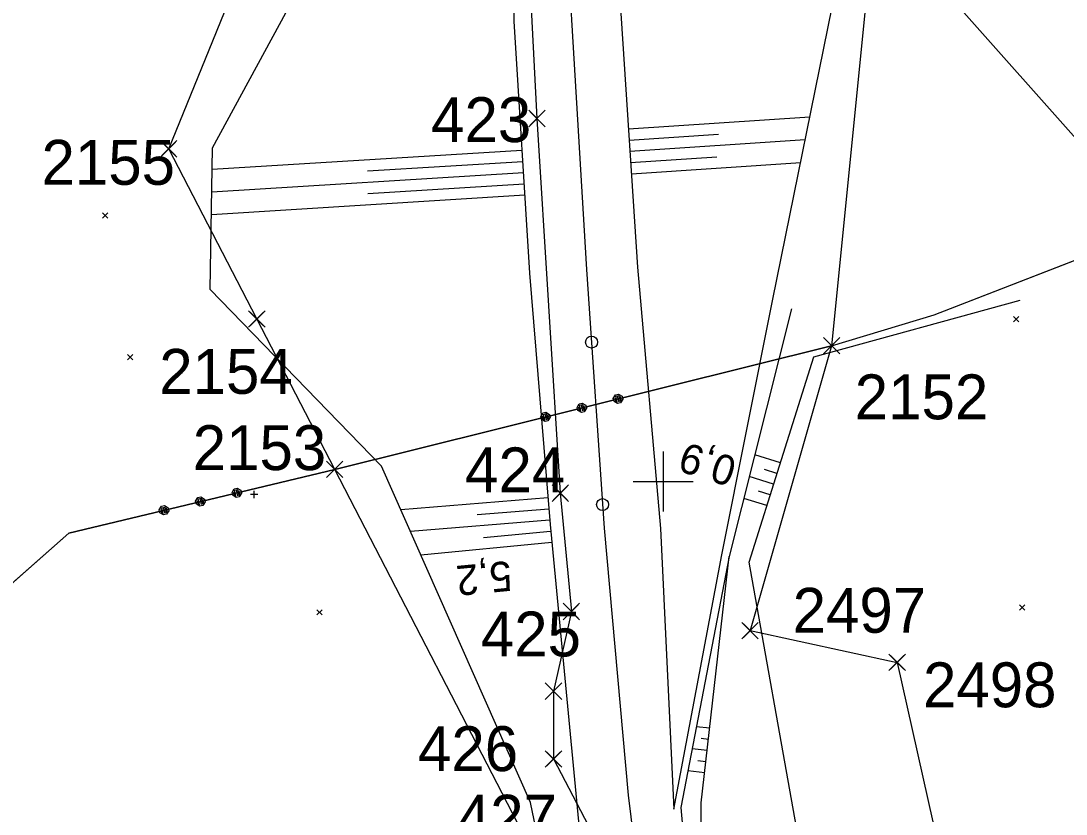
# Model space of a CAD drawing. Extents: x -866402 to -860377, y -1041908 to -1038598.
# Drawn here: x -865042.9 to -864973.1, y -1040722.2 to -1040669.2 of the extents above; entities that cross this region are included whole.
import ezdxf

# ---------------------------------------------------------------- set-up
doc = ezdxf.new("R2010")
doc.units = 0
for name, color, linetype in [('PS 02 trasa', 7, 'Continuous'), ('SZDC', 7, 'Continuous'), ('Vrstva 1', 7, 'Continuous'), ('Vrstva 48', 7, 'Continuous'), ('Vrstva 49', 7, 'Continuous'), ('Vrstva 5', 7, 'Continuous'), ('Vrstva 55', 7, 'Continuous'), ('Vrstva 60', 7, 'Continuous')]:
    doc.layers.add(name, color=color, linetype=linetype)

msp = doc.modelspace()

# ---------------------------------------------------------------- linework, layer by layer
at = {"layer": 'PS 02 trasa'}
msp.add_lwpolyline([(-865010.073, -1040552.607), (-865007.304, -1040595.539), (-865007.238, -1040600.563), (-865005.815, -1040625.564), (-865005.029, -1040639.435), (-865010.503, -1040639.746), (-865009.868, -1040650.806), (-865009.599, -1040655.713), (-865009.124, -1040662.726), (-865008.441, -1040675.746), (-865006.88, -1040700.782), (-865006.136, -1040708.695), (-865007.332, -1040714.015), (-865007.332, -1040718.548), (-865004.744, -1040723.482), (-865004.528, -1040725.787), (-865001.07, -1040750.61), (-864996.623, -1040775.402), (-864991.154, -1040799.839), (-864984.895, -1040823.543), (-864976.771, -1040852.915), (-864971.341, -1040872.509), (-864964.742, -1040896.521), (-864962.919, -1040903.114)], dxfattribs=at)
at = {"layer": 'SZDC'}
for points in [[(-865021.96, -1040699.19), (-865027.168, -1040689.139), (-865033.06, -1040677.767), (-865026.63, -1040662), (-865024.654, -1040657.157), (-865013.46, -1040629.71), (-865015.641, -1040623.593), (-865021.207, -1040607.979), (-865022.973, -1040591.404), (-865024.6, -1040576.14), (-865021.44, -1040540.27), (-865028.838, -1040510.932), (-865030.491, -1040504.377), (-865038.278, -1040504.827), (-865037.32, -1040476.6), (-865030.762, -1040466.821), (-865030.177, -1040458.81), (-865029.814, -1040453.845), (-865030.983, -1040440.67), (-865031.68, -1040432.82), (-865030.667, -1040387.255), (-865059.89, -1040365.76)], [(-865022.71, -1040375.04), (-865013.7, -1040387.94), (-865007.96, -1040405.65), (-865004.28, -1040432.65), (-865006.72, -1040446.26), (-865008.54, -1040457.65), (-865009.56, -1040462.703), (-864989.06, -1040471.31), (-864982.509, -1040497.573), (-865001.396, -1040539.962), (-864993.688, -1040579.203), (-864996.501, -1040608.857), (-865002.06, -1040629.39), (-864985.688, -1040660.423), (-864988.738, -1040690.926)], [(-864988.738, -1040690.926), (-864994.191, -1040709.968), (-864984.36, -1040712.091), (-864979.245, -1040734.883), (-864978.161, -1040739.713), (-864978.755, -1040767.781), (-864956.64, -1040823.781), (-864971.416, -1040839.193), (-864953.61, -1040862.721), (-864958.96, -1040864.071), (-864953.81, -1040886.991), (-864953.18, -1040911.041)], [(-864965.463, -1040904.573), (-864985, -1040866.091), (-864987.66, -1040820.561), (-865008.38, -1040725.451), (-865021.96, -1040699.19)]]:
    msp.add_lwpolyline(points, dxfattribs=at)
at = {"layer": 'Vrstva 1'}
for p, q in [((-864981.88, -1040688.87), (-864951.85, -1040677.21)), ((-864981.88, -1040688.87), (-864951.85, -1040677.21)), ((-864988.738, -1040690.926), (-864981.88, -1040688.87)), ((-864988.738, -1040690.926), (-864981.88, -1040688.87)), ((-865021.96, -1040699.19), (-864988.738, -1040690.926)), ((-864988.738, -1040690.926), (-865021.96, -1040699.19)), ((-865003.335, -1040694.454), (-865003.189, -1040694.211)), ((-865003.335, -1040694.454), (-865003.189, -1040694.211)), ((-865003.287, -1040694.648), (-865003.335, -1040694.454)), ((-865003.287, -1040694.648), (-865003.335, -1040694.454)), ((-865003.238, -1040694.43), (-865003.19, -1040694.624)), ((-865003.238, -1040694.43), (-865003.19, -1040694.624)), ((-865003.19, -1040694.624), (-865003.069, -1040694.696)), ((-865003.19, -1040694.624), (-865003.069, -1040694.696)), ((-865003.189, -1040694.211), (-865002.995, -1040694.163)), ((-865003.189, -1040694.211), (-865002.995, -1040694.163)), ((-865003.165, -1040694.308), (-865002.971, -1040694.26)), ((-865003.165, -1040694.308), (-865002.971, -1040694.26)), ((-865003.069, -1040694.696), (-865003.165, -1040694.308)), ((-865003.069, -1040694.696), (-865003.165, -1040694.308)), ((-865003.068, -1040694.284), (-865002.971, -1040694.672)), ((-865003.068, -1040694.284), (-865002.971, -1040694.672)), ((-865002.995, -1040694.163), (-865002.753, -1040694.309)), ((-865002.995, -1040694.163), (-865002.753, -1040694.309)), ((-865002.971, -1040694.26), (-865002.874, -1040694.648)), ((-865002.971, -1040694.26), (-865002.874, -1040694.648)), ((-865002.874, -1040694.648), (-865002.802, -1040694.527)), ((-865002.874, -1040694.648), (-865002.802, -1040694.527)), ((-865002.802, -1040694.527), (-865002.85, -1040694.333)), ((-865002.802, -1040694.527), (-865002.85, -1040694.333)), ((-865002.704, -1040694.503), (-865002.85, -1040694.745)), ((-865002.704, -1040694.503), (-865002.85, -1040694.745)), ((-865002.753, -1040694.309), (-865002.704, -1040694.503)), ((-865002.753, -1040694.309), (-865002.704, -1040694.503)), ((-865005.761, -1040695.057), (-865005.615, -1040694.815)), ((-865005.761, -1040695.057), (-865005.615, -1040694.815)), ((-865005.713, -1040695.251), (-865005.761, -1040695.057)), ((-865005.713, -1040695.251), (-865005.761, -1040695.057)), ((-865005.47, -1040695.397), (-865005.713, -1040695.251)), ((-865005.47, -1040695.397), (-865005.713, -1040695.251)), ((-865005.664, -1040695.033), (-865005.616, -1040695.227)), ((-865005.664, -1040695.033), (-865005.616, -1040695.227)), ((-865005.616, -1040695.227), (-865005.495, -1040695.3)), ((-865005.616, -1040695.227), (-865005.495, -1040695.3)), ((-865005.615, -1040694.815), (-865005.421, -1040694.766)), ((-865005.615, -1040694.815), (-865005.421, -1040694.766)), ((-865005.591, -1040694.912), (-865005.397, -1040694.864)), ((-865005.591, -1040694.912), (-865005.397, -1040694.864)), ((-865005.495, -1040695.3), (-865005.591, -1040694.912)), ((-865005.495, -1040695.3), (-865005.591, -1040694.912)), ((-865005.494, -1040694.888), (-865005.398, -1040695.276)), ((-865005.494, -1040694.888), (-865005.398, -1040695.276)), ((-865005.421, -1040694.766), (-865005.179, -1040694.912)), ((-865005.421, -1040694.766), (-865005.179, -1040694.912)), ((-865005.397, -1040694.864), (-865005.301, -1040695.252)), ((-865005.397, -1040694.864), (-865005.301, -1040695.252)), ((-865005.301, -1040695.252), (-865005.228, -1040695.131)), ((-865005.301, -1040695.252), (-865005.228, -1040695.131)), ((-865005.228, -1040695.131), (-865005.276, -1040694.936)), ((-865005.228, -1040695.131), (-865005.276, -1040694.936)), ((-865005.131, -1040695.106), (-865005.276, -1040695.349)), ((-865005.131, -1040695.106), (-865005.276, -1040695.349)), ((-865005.179, -1040694.912), (-865005.131, -1040695.106)), ((-865005.179, -1040694.912), (-865005.131, -1040695.106)), ((-865003.044, -1040694.794), (-865003.287, -1040694.648)), ((-865003.044, -1040694.794), (-865003.287, -1040694.648)), ((-865002.85, -1040694.745), (-865003.044, -1040694.794)), ((-865002.85, -1040694.745), (-865003.044, -1040694.794)), ((-865008.187, -1040695.661), (-865008.041, -1040695.418)), ((-865008.187, -1040695.661), (-865008.041, -1040695.418)), ((-865008.139, -1040695.855), (-865008.187, -1040695.661)), ((-865008.139, -1040695.855), (-865008.187, -1040695.661)), ((-865007.897, -1040696), (-865008.139, -1040695.855)), ((-865007.897, -1040696), (-865008.139, -1040695.855)), ((-865008.09, -1040695.636), (-865008.042, -1040695.831)), ((-865008.09, -1040695.636), (-865008.042, -1040695.831)), ((-865008.042, -1040695.831), (-865007.921, -1040695.903)), ((-865008.042, -1040695.831), (-865007.921, -1040695.903)), ((-865008.041, -1040695.418), (-865007.847, -1040695.37)), ((-865008.041, -1040695.418), (-865007.847, -1040695.37)), ((-865008.017, -1040695.515), (-865007.823, -1040695.467)), ((-865008.017, -1040695.515), (-865007.823, -1040695.467)), ((-865007.921, -1040695.903), (-865008.017, -1040695.515)), ((-865007.921, -1040695.903), (-865008.017, -1040695.515)), ((-865007.92, -1040695.491), (-865007.824, -1040695.879)), ((-865007.92, -1040695.491), (-865007.824, -1040695.879)), ((-865007.702, -1040695.952), (-865007.897, -1040696)), ((-865007.702, -1040695.952), (-865007.897, -1040696)), ((-865007.847, -1040695.37), (-865007.605, -1040695.516)), ((-865007.847, -1040695.37), (-865007.605, -1040695.516)), ((-865007.823, -1040695.467), (-865007.727, -1040695.855)), ((-865007.823, -1040695.467), (-865007.727, -1040695.855)), ((-865007.727, -1040695.855), (-865007.654, -1040695.734)), ((-865007.727, -1040695.855), (-865007.654, -1040695.734)), ((-865007.654, -1040695.734), (-865007.702, -1040695.54)), ((-865007.654, -1040695.734), (-865007.702, -1040695.54)), ((-865007.557, -1040695.71), (-865007.702, -1040695.952)), ((-865007.557, -1040695.71), (-865007.702, -1040695.952)), ((-865007.605, -1040695.516), (-865007.557, -1040695.71)), ((-865007.605, -1040695.516), (-865007.557, -1040695.71)), ((-865005.276, -1040695.349), (-865005.47, -1040695.397)), ((-865005.276, -1040695.349), (-865005.47, -1040695.397)), ((-865039.73, -1040703.45), (-865021.96, -1040699.19)), ((-865021.96, -1040699.19), (-865039.73, -1040703.45)), ((-865028.826, -1040700.733), (-865028.678, -1040700.492)), ((-865028.826, -1040700.733), (-865028.678, -1040700.492)), ((-865028.779, -1040700.927), (-865028.826, -1040700.733)), ((-865028.779, -1040700.927), (-865028.826, -1040700.733)), ((-865028.728, -1040700.709), (-865028.682, -1040700.904)), ((-865028.728, -1040700.709), (-865028.682, -1040700.904)), ((-865028.682, -1040700.904), (-865028.561, -1040700.978)), ((-865028.682, -1040700.904), (-865028.561, -1040700.978)), ((-865028.678, -1040700.492), (-865028.483, -1040700.445)), ((-865028.678, -1040700.492), (-865028.483, -1040700.445)), ((-865028.655, -1040700.589), (-865028.46, -1040700.542)), ((-865028.655, -1040700.589), (-865028.46, -1040700.542)), ((-865028.561, -1040700.978), (-865028.655, -1040700.589)), ((-865028.561, -1040700.978), (-865028.655, -1040700.589)), ((-865028.557, -1040700.566), (-865028.464, -1040700.955)), ((-865028.557, -1040700.566), (-865028.464, -1040700.955)), ((-865028.483, -1040700.445), (-865028.242, -1040700.593)), ((-865028.483, -1040700.445), (-865028.242, -1040700.593)), ((-865028.46, -1040700.542), (-865028.367, -1040700.931)), ((-865028.46, -1040700.542), (-865028.367, -1040700.931)), ((-865028.367, -1040700.931), (-865028.293, -1040700.811)), ((-865028.367, -1040700.931), (-865028.293, -1040700.811)), ((-865028.196, -1040700.787), (-865028.343, -1040701.028)), ((-865028.196, -1040700.787), (-865028.343, -1040701.028)), ((-865028.293, -1040700.811), (-865028.339, -1040700.616)), ((-865028.293, -1040700.811), (-865028.339, -1040700.616)), ((-865028.242, -1040700.593), (-865028.196, -1040700.787)), ((-865028.242, -1040700.593), (-865028.196, -1040700.787)), ((-865033.54, -1040701.657), (-865033.346, -1040701.611)), ((-865033.54, -1040701.657), (-865033.346, -1040701.611)), ((-865033.346, -1040701.611), (-865033.104, -1040701.758)), ((-865033.346, -1040701.611), (-865033.104, -1040701.758)), ((-865031.257, -1040701.316), (-865031.109, -1040701.074)), ((-865031.257, -1040701.316), (-865031.109, -1040701.074)), ((-865031.21, -1040701.51), (-865031.257, -1040701.316)), ((-865031.21, -1040701.51), (-865031.257, -1040701.316)), ((-865030.969, -1040701.658), (-865031.21, -1040701.51)), ((-865030.969, -1040701.658), (-865031.21, -1040701.51)), ((-865031.16, -1040701.292), (-865031.113, -1040701.487)), ((-865031.16, -1040701.292), (-865031.113, -1040701.487)), ((-865031.113, -1040701.487), (-865030.992, -1040701.561)), ((-865031.113, -1040701.487), (-865030.992, -1040701.561)), ((-865031.109, -1040701.074), (-865030.914, -1040701.028)), ((-865031.109, -1040701.074), (-865030.914, -1040701.028)), ((-865031.086, -1040701.172), (-865030.891, -1040701.125)), ((-865031.086, -1040701.172), (-865030.891, -1040701.125)), ((-865030.992, -1040701.561), (-865031.086, -1040701.172)), ((-865030.992, -1040701.561), (-865031.086, -1040701.172)), ((-865030.988, -1040701.148), (-865030.895, -1040701.537)), ((-865030.988, -1040701.148), (-865030.895, -1040701.537)), ((-865030.775, -1040701.611), (-865030.969, -1040701.658)), ((-865030.775, -1040701.611), (-865030.969, -1040701.658)), ((-865030.914, -1040701.028), (-865030.673, -1040701.176)), ((-865030.914, -1040701.028), (-865030.673, -1040701.176)), ((-865030.891, -1040701.125), (-865030.798, -1040701.514)), ((-865030.891, -1040701.125), (-865030.798, -1040701.514)), ((-865030.798, -1040701.514), (-865030.724, -1040701.393)), ((-865030.798, -1040701.514), (-865030.724, -1040701.393)), ((-865030.627, -1040701.37), (-865030.775, -1040701.611)), ((-865030.627, -1040701.37), (-865030.775, -1040701.611)), ((-865030.724, -1040701.393), (-865030.771, -1040701.199)), ((-865030.724, -1040701.393), (-865030.771, -1040701.199)), ((-865030.673, -1040701.176), (-865030.627, -1040701.37)), ((-865030.673, -1040701.176), (-865030.627, -1040701.37)), ((-865028.538, -1040701.075), (-865028.779, -1040700.927)), ((-865028.538, -1040701.075), (-865028.779, -1040700.927)), ((-865028.343, -1040701.028), (-865028.538, -1040701.075)), ((-865028.343, -1040701.028), (-865028.538, -1040701.075)), ((-865033.688, -1040701.898), (-865033.54, -1040701.657)), ((-865033.688, -1040701.898), (-865033.54, -1040701.657)), ((-865033.641, -1040702.093), (-865033.688, -1040701.898)), ((-865033.641, -1040702.093), (-865033.688, -1040701.898)), ((-865033.4, -1040702.241), (-865033.641, -1040702.093)), ((-865033.4, -1040702.241), (-865033.641, -1040702.093)), ((-865033.591, -1040701.875), (-865033.544, -1040702.07)), ((-865033.591, -1040701.875), (-865033.544, -1040702.07)), ((-865033.544, -1040702.07), (-865033.423, -1040702.143)), ((-865033.544, -1040702.07), (-865033.423, -1040702.143)), ((-865033.517, -1040701.754), (-865033.322, -1040701.708)), ((-865033.517, -1040701.754), (-865033.322, -1040701.708)), ((-865033.423, -1040702.143), (-865033.517, -1040701.754)), ((-865033.423, -1040702.143), (-865033.517, -1040701.754)), ((-865033.419, -1040701.731), (-865033.326, -1040702.12)), ((-865033.419, -1040701.731), (-865033.326, -1040702.12)), ((-865033.206, -1040702.194), (-865033.4, -1040702.241)), ((-865033.206, -1040702.194), (-865033.4, -1040702.241)), ((-865033.322, -1040701.708), (-865033.229, -1040702.097)), ((-865033.322, -1040701.708), (-865033.229, -1040702.097)), ((-865033.229, -1040702.097), (-865033.155, -1040701.976)), ((-865033.229, -1040702.097), (-865033.155, -1040701.976)), ((-865033.058, -1040701.953), (-865033.206, -1040702.194)), ((-865033.058, -1040701.953), (-865033.206, -1040702.194)), ((-865033.155, -1040701.976), (-865033.202, -1040701.782)), ((-865033.155, -1040701.976), (-865033.202, -1040701.782)), ((-865033.104, -1040701.758), (-865033.058, -1040701.953)), ((-865033.104, -1040701.758), (-865033.058, -1040701.953)), ((-865053.49, -1040715.59), (-865039.73, -1040703.45)), ((-865039.73, -1040703.45), (-865053.49, -1040715.59))]:
    msp.add_line(p, q, dxfattribs=at)
msp.add_lwpolyline([(-865732.632, -1039823.163), (-864894.802, -1040764.235), (-864672.984, -1040566.751), (-865510.814, -1039625.68)], close=True, dxfattribs=at)
for points in [[(-865018.381, -1040455.781), (-865018.108, -1040460.39), (-865017.217, -1040475.753), (-865015.827, -1040499.871), (-865013.524, -1040539.806), (-865010.906, -1040584.551), (-865008.335, -1040629.672), (-865006.896, -1040655.504), (-865006.134, -1040669.149), (-865005.12, -1040685.843), (-865003.949, -1040703.111)], [(-865003.949, -1040703.111), (-865002.333, -1040720.961), (-865000.151, -1040738.69), (-864998.444, -1040750.203), (-864996.845, -1040759.743), (-864995.021, -1040769.634), (-864993.251, -1040778.494), (-864990.899, -1040789.361), (-864988.534, -1040799.208), (-864982.898, -1040820.532)]]:
    msp.add_lwpolyline(points, dxfattribs=at)
for centre in [(-865004.791, -1040690.688), (-865004.055, -1040701.546)]:
    msp.add_circle(centre, 0.4, dxfattribs=at)
at = {"layer": 'Vrstva 48'}
for p, q in [((-865002.328, -1040676.438), (-864990.188, -1040675.632)), ((-865002.278, -1040677.186), (-864996.31, -1040676.79)), ((-865002.228, -1040677.935), (-864990.498, -1040677.156)), ((-865009.44, -1040677.88), (-865030.149, -1040679.161)), ((-865002.179, -1040678.683), (-864996.416, -1040678.3)), ((-865009.393, -1040678.628), (-865019.778, -1040679.271)), ((-865002.129, -1040679.431), (-864990.807, -1040678.68)), ((-865009.347, -1040679.377), (-865030.175, -1040680.666)), ((-865009.301, -1040680.126), (-865019.745, -1040680.772)), ((-865009.255, -1040680.874), (-865030.202, -1040682.17)), ((-864992.168, -1040698.755), (-864993.882, -1040698.215)), ((-864992.393, -1040699.47), (-864993.229, -1040699.207)), ((-864992.619, -1040700.186), (-864994.249, -1040699.672)), ((-864992.845, -1040700.901), (-864993.638, -1040700.651)), ((-865007.712, -1040701.098), (-865017.54, -1040701.896)), ((-864993.07, -1040701.616), (-864994.615, -1040701.129)), ((-865007.651, -1040701.845), (-865012.435, -1040702.234)), ((-865007.591, -1040702.593), (-865016.896, -1040703.349)), ((-865007.523, -1040703.34), (-865012.021, -1040703.77)), ((-865007.452, -1040704.086), (-865016.198, -1040704.923)), ((-864996.888, -1040716.496), (-864997.788, -1040716.394)), ((-864996.972, -1040717.241), (-864997.451, -1040717.187)), ((-864997.056, -1040717.986), (-864998.072, -1040717.872)), ((-864997.14, -1040718.732), (-864997.677, -1040718.671)), ((-864997.224, -1040719.477), (-864998.357, -1040719.349))]:
    msp.add_line(p, q, dxfattribs=at)
at = {"layer": 'Vrstva 49'}
for p, q in [((-865030.123, -1040677.699), (-865022.243, -1040663.14)), ((-865037.488, -1040682.055), (-865037.134, -1040682.409)), ((-865037.488, -1040682.409), (-865037.134, -1040682.055)), ((-864989.935, -1040691.678), (-864976.143, -1040687.892)), ((-864976.569, -1040688.972), (-864976.215, -1040689.326)), ((-864976.569, -1040689.326), (-864976.215, -1040688.972)), ((-865035.814, -1040691.518), (-865035.46, -1040691.872)), ((-865035.814, -1040691.872), (-865035.46, -1040691.518)), ((-865027.1, -1040700.875), (-865027.6, -1040700.873)), ((-865027.351, -1040701.124), (-865027.349, -1040700.624)), ((-865023.149, -1040708.57), (-865022.795, -1040708.924)), ((-865023.149, -1040708.924), (-865022.795, -1040708.57)), ((-864976.178, -1040708.237), (-864975.824, -1040708.591)), ((-864976.178, -1040708.591), (-864975.824, -1040708.237)), ((-864998.828, -1040721.791), (-864997.327, -1040738.185))]:
    msp.add_line(p, q, dxfattribs=at)
for points in [[(-865005.231, -1040628.762), (-865003.479, -1040638.706), (-865003.411, -1040659.622), (-865002.818, -1040669.055), (-865001.715, -1040685.669), (-865000.189, -1040703.153), (-864999.278, -1040721.91)], [(-865012.084, -1040629.541), (-865009.992, -1040659.651), (-865009.975, -1040669.23), (-865008.933, -1040686.071), (-865007.567, -1040702.884), (-865005.848, -1040720.859), (-865004.181, -1040738.188), (-865000.905, -1040760.317)], [(-864999.278, -1040721.91), (-864996.07, -1040704.903), (-864992.664, -1040687.816), (-864988.402, -1040666.844), (-864989.825, -1040662.094)], [(-865003.586, -1040760.627), (-865005.376, -1040738.288), (-865008.866, -1040721.45), (-865018.83, -1040698.989), (-865030.29, -1040687.179), (-865030.123, -1040677.699)], [(-864991.429, -1040688.474), (-864995.592, -1040705.007), (-864998.828, -1040721.791)], [(-864991.101, -1040722.987), (-864994.262, -1040705.394), (-864989.935, -1040691.678)], [(-864997.493, -1040724.569), (-864997.45, -1040721.478), (-864995.592, -1040705.007)]]:
    msp.add_lwpolyline(points, dxfattribs=at)
at = {"layer": 'Vrstva 5'}
for p, q in [((-865000, -1040698), (-865000, -1040702)), ((-865002, -1040700), (-864998, -1040700))]:
    msp.add_line(p, q, dxfattribs=at)
at = {"layer": 'Vrstva 55'}
msp.add_line((-865021.96, -1040699.19), (-864988.738, -1040690.926), dxfattribs=at)
for points in [[(-864988.738, -1040690.926), (-864981.88, -1040688.87), (-864951.85, -1040677.21), (-864948.71, -1040677.1), (-864939.77, -1040676.56)], [(-865077.15, -1040686.93), (-865053.49, -1040715.59), (-865039.73, -1040703.45), (-865021.96, -1040699.19)]]:
    msp.add_lwpolyline(points, dxfattribs=at)
at = {"layer": 'Vrstva 60'}
for p, q in [((-865007.991, -1040676.196), (-865008.991, -1040675.196)), ((-865007.991, -1040675.296), (-865008.991, -1040676.296)), ((-865008.891, -1040676.196), (-865007.891, -1040675.196)), ((-865008.891, -1040675.296), (-865007.891, -1040676.296)), ((-865008.441, -1040675.746), (-865008.441, -1040675.746)), ((-865032.61, -1040678.217), (-865033.61, -1040677.217)), ((-865032.61, -1040677.317), (-865033.61, -1040678.317)), ((-865033.51, -1040678.217), (-865032.51, -1040677.217)), ((-865033.51, -1040677.317), (-865032.51, -1040678.317)), ((-865033.06, -1040677.767), (-865033.06, -1040677.767)), ((-865026.718, -1040689.589), (-865027.718, -1040688.589)), ((-865026.718, -1040688.689), (-865027.718, -1040689.689)), ((-865027.618, -1040689.589), (-865026.618, -1040688.589)), ((-865027.618, -1040688.689), (-865026.618, -1040689.689)), ((-865027.168, -1040689.139), (-865027.168, -1040689.139)), ((-864988.288, -1040691.376), (-864989.288, -1040690.376)), ((-864989.188, -1040691.376), (-864988.188, -1040690.376)), ((-864988.288, -1040690.476), (-864989.288, -1040691.476)), ((-864989.188, -1040690.476), (-864988.188, -1040691.476)), ((-864988.738, -1040690.926), (-864988.738, -1040690.926)), ((-865021.51, -1040699.64), (-865022.51, -1040698.64)), ((-865021.51, -1040698.74), (-865022.51, -1040699.74)), ((-865022.41, -1040699.64), (-865021.41, -1040698.64)), ((-865022.41, -1040698.74), (-865021.41, -1040699.74)), ((-865021.96, -1040699.19), (-865021.96, -1040699.19)), ((-865006.43, -1040701.232), (-865007.43, -1040700.232)), ((-865006.43, -1040700.332), (-865007.43, -1040701.332)), ((-865007.33, -1040701.232), (-865006.33, -1040700.232)), ((-865007.33, -1040700.332), (-865006.33, -1040701.332)), ((-865006.88, -1040700.782), (-865006.88, -1040700.782)), ((-865005.686, -1040709.145), (-865006.686, -1040708.145)), ((-865005.686, -1040708.245), (-865006.686, -1040709.245)), ((-865006.586, -1040709.145), (-865005.586, -1040708.145)), ((-865006.586, -1040708.245), (-865005.586, -1040709.245)), ((-865006.136, -1040708.695), (-865006.136, -1040708.695)), ((-864993.741, -1040710.418), (-864994.741, -1040709.418)), ((-864993.741, -1040709.518), (-864994.741, -1040710.518)), ((-864994.641, -1040710.418), (-864993.641, -1040709.418)), ((-864994.641, -1040709.518), (-864993.641, -1040710.518)), ((-864994.191, -1040709.968), (-864994.191, -1040709.968)), ((-864983.91, -1040712.541), (-864984.91, -1040711.541)), ((-864983.91, -1040711.641), (-864984.91, -1040712.641)), ((-864984.81, -1040712.541), (-864983.81, -1040711.541)), ((-864984.81, -1040711.641), (-864983.81, -1040712.641)), ((-864984.36, -1040712.091), (-864984.36, -1040712.091)), ((-865006.882, -1040714.465), (-865007.882, -1040713.465)), ((-865007.782, -1040714.465), (-865006.782, -1040713.465)), ((-865006.882, -1040713.565), (-865007.882, -1040714.565)), ((-865007.782, -1040713.565), (-865006.782, -1040714.565)), ((-865007.332, -1040714.015), (-865007.332, -1040714.015)), ((-865006.882, -1040718.998), (-865007.882, -1040717.998)), ((-865006.882, -1040718.098), (-865007.882, -1040719.098)), ((-865007.782, -1040718.998), (-865006.782, -1040717.998)), ((-865007.782, -1040718.098), (-865006.782, -1040719.098)), ((-865007.332, -1040718.548), (-865007.332, -1040718.548))]:
    msp.add_line(p, q, dxfattribs=at)

# ---------------------------------------------------------------- texts
at = {"layer": 'Vrstva 48'}
for s, rotation, p in [('0,9', 162.49103, (-864994.961, -1040698.471)), ('5,2', 185.46274, (-865010.218, -1040705.302))]:
    msp.add_text(s, height=2, rotation=rotation, dxfattribs=at).set_placement(p)
at = {"layer": 'Vrstva 60'}
for s, p in [('423', (-865015.515, -1040677.32)), ('2155', (-865041.563, -1040680.172)), ('2154', (-865033.691, -1040694.144)), ('2152', (-864987.192, -1040695.845)), ('2153', (-865031.453, -1040699.242)), ('424', (-865013.242, -1040700.727)), ('2497', (-864991.345, -1040710.111)), ('425', (-865012.192, -1040711.695)), ('2498', (-864982.628, -1040715.091)), ('426', (-865016.391, -1040719.357)), ('427', (-865013.796, -1040723.941))]:
    msp.add_text(s, height=3, dxfattribs=at).set_placement(p)

doc.saveas('drawing.dxf')
